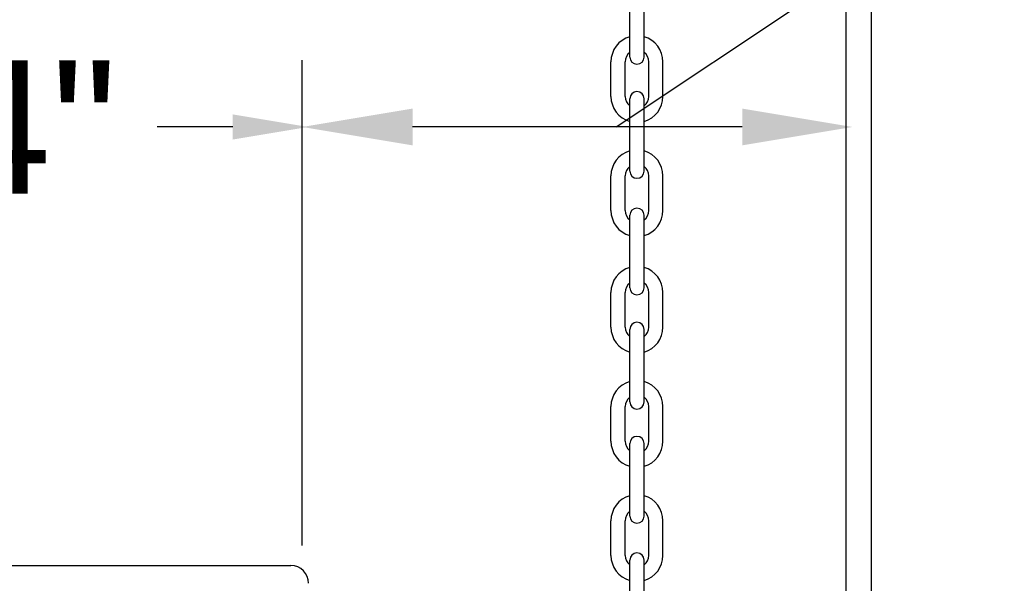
# Model space of a CAD drawing. Header units: inches. Extents: x 170 to 312, y 215 to 248.
# Tile 282 of 387: x 250.302 to 250.995, y 242.426 to 242.822. Entities that reach past the tile are written whole.
import ezdxf

# ---------------------------------------------------------------- set-up
doc = ezdxf.new("R2010")
doc.units = ezdxf.units.IN
doc.header["$LTSCALE"] = 0.25
doc.header["$MEASUREMENT"] = 0
for name, color, linetype in [('ANNOTATIONS', 1, 'Continuous'), ('MOTOR LH', 7, 'Continuous'), ('STANDARD MOTOR LH', 7, 'Continuous')]:
    doc.layers.add(name, color=color, linetype=linetype)
doc.styles.add('ARIAL', font='arial.ttf', dxfattribs={"height": 0.09375})
doc.styles.add('ROMANS', font='Romans', dxfattribs={"height": 0.09375})
doc.styles.get("Standard").update_dxf_attribs({"font": 'romans.shx'})
doc.dimstyles.get("Standard").update_dxf_attribs({"dimscale": 60, "dimtxt": 0.0833, "dimasz": 0.0833, "dimexe": 0.0833, "dimexo": 0.04, "dimgap": 0.09, "dimtad": 0, "dimtih": 1, "dimtoh": 1, "dimdec": 4, "dimzin": 1, "dimdsep": 46, "dimlunit": 4, "dimtxsty": 'Standard', "dimcen": 0.09, "dimclrt": 150, "dimadec": 4, "dimazin": 2, "dimtfac": 1, "dimtdec": 0, "dimtofl": 0, "dimtmove": 0, "dimatfit": 3, "dimfxl": 1, "dimtolj": 1, "dimtzin": 0, "dimlwd": -1, "dimlwe": -1, "dimarcsym": 1})

msp = doc.modelspace()

# ---------------------------------------------------------------- linework, layer by layer
at = {"layer": 'ANNOTATIONS'}
for p, q in [((250.50109, 242.45222), (250.50109, 242.79402)), ((250.45218, 242.74689), (250.39904, 242.74689)), ((250.8108, 242.74689), (250.57876, 242.74689))]:
    msp.add_line(p, q, dxfattribs=at)
for points in [[(250.45218, 242.75575), (250.45218, 242.73803), (250.50532, 242.74689)], [(250.57876, 242.73395), (250.57876, 242.75983), (250.50109, 242.74689)], [(250.8108, 242.73395), (250.8108, 242.75983), (250.88847, 242.74689)]]:
    msp.add_solid(points, dxfattribs=at)
at = {"layer": 'MOTOR LH'}
msp.add_line((250.00221, 242.43815), (250.49315, 242.43815), dxfattribs=at)
msp.add_arc((250.49315, 242.42568), 0.01248, 0, 90, dxfattribs=at)
at = {"layer": 'STANDARD MOTOR LH'}
for p, q in [((250.88378, 243.40189), (250.88378, 240.11939)), ((250.90165, 243.40189), (250.90165, 240.11939)), ((250.73173, 242.7961), (250.73173, 242.84713)), ((250.74174, 242.7961), (250.74174, 242.84713)), ((250.71842, 242.76838), (250.71842, 242.7928)), ((250.72843, 242.76838), (250.72843, 242.7928)), ((250.74503, 242.76838), (250.74503, 242.7928)), ((250.75505, 242.76838), (250.75505, 242.7928)), ((250.73173, 242.71576), (250.73173, 242.76679)), ((250.74174, 242.71576), (250.74174, 242.76679)), ((250.71842, 242.68804), (250.71842, 242.71246)), ((250.72843, 242.68804), (250.72843, 242.71246)), ((250.74503, 242.68804), (250.74503, 242.71246)), ((250.75505, 242.68804), (250.75505, 242.71246)), ((250.73173, 242.63371), (250.73173, 242.68474)), ((250.74174, 242.63371), (250.74174, 242.68474)), ((250.71842, 242.60599), (250.71842, 242.63041)), ((250.72843, 242.60599), (250.72843, 242.63041)), ((250.74503, 242.60599), (250.74503, 242.63041)), ((250.75505, 242.60599), (250.75505, 242.63041)), ((250.73173, 242.55337), (250.73173, 242.6044)), ((250.74174, 242.55337), (250.74174, 242.6044)), ((250.71842, 242.52565), (250.71842, 242.55007)), ((250.72843, 242.52565), (250.72843, 242.55007)), ((250.74503, 242.52565), (250.74503, 242.55007)), ((250.75505, 242.52565), (250.75505, 242.55007)), ((250.73173, 242.47303), (250.73173, 242.52406)), ((250.74174, 242.47303), (250.74174, 242.52406)), ((250.71842, 242.44531), (250.71842, 242.46973)), ((250.72843, 242.44531), (250.72843, 242.46973)), ((250.74503, 242.44531), (250.74503, 242.46973)), ((250.75505, 242.44531), (250.75505, 242.46973)), ((250.73173, 242.39098), (250.73173, 242.44202)), ((250.74174, 242.39098), (250.74174, 242.44202))]:
    msp.add_line(p, q, dxfattribs=at)
for centre, radius, start, end in [((250.73673, 242.7928), 0.01831, 105.86272, 180), ((250.73673, 242.7928), 0.01831, 0, 74.13728), ((250.73673, 242.7928), 0.0083, 127.08084, 180), ((250.73673, 242.7928), 0.0083, 0, 52.91916), ((250.73673, 242.7961), 0.00501, 180, 0), ((250.73673, 242.76679), 0.00501, 0, 180), ((250.73673, 242.76838), 0.01831, 180, 254.13728), ((250.73673, 242.76838), 0.0083, 180, 232.91916), ((250.73673, 242.76838), 0.01831, 285.86272, 0), ((250.73673, 242.76838), 0.0083, 307.08084, 0), ((250.73673, 242.71246), 0.01831, 105.86272, 180), ((250.73673, 242.71246), 0.01831, 0, 74.13728), ((250.73673, 242.71246), 0.0083, 127.08084, 180), ((250.73673, 242.71576), 0.00501, 180, 0), ((250.73673, 242.71246), 0.0083, 0, 52.91916), ((250.73673, 242.68804), 0.01831, 180, 254.13728), ((250.73673, 242.68804), 0.0083, 180, 232.91916), ((250.73673, 242.68474), 0.00501, 0, 180), ((250.73673, 242.68804), 0.01831, 285.86272, 0), ((250.73673, 242.68804), 0.0083, 307.08084, 0), ((250.73673, 242.63041), 0.01831, 105.86272, 180), ((250.73673, 242.63041), 0.01831, 0, 74.13728), ((250.73673, 242.63041), 0.0083, 127.08084, 180), ((250.73673, 242.63371), 0.00501, 180, 0), ((250.73673, 242.63041), 0.0083, 0, 52.91916), ((250.73673, 242.60599), 0.01831, 180, 254.13728), ((250.73673, 242.60599), 0.0083, 180, 232.91916), ((250.73673, 242.6044), 0.00501, 0, 180), ((250.73673, 242.60599), 0.01831, 285.86272, 0), ((250.73673, 242.60599), 0.0083, 307.08084, 0), ((250.73673, 242.55007), 0.01831, 105.86272, 180), ((250.73673, 242.55007), 0.01831, 0, 74.13728), ((250.73673, 242.55007), 0.0083, 127.08084, 180), ((250.73673, 242.55007), 0.0083, 0, 52.91916), ((250.73673, 242.55337), 0.00501, 180, 0), ((250.73673, 242.52406), 0.00501, 0, 180), ((250.73673, 242.52565), 0.01831, 180, 254.13728), ((250.73673, 242.52565), 0.0083, 180, 232.91916), ((250.73673, 242.52565), 0.01831, 285.86272, 0), ((250.73673, 242.52565), 0.0083, 307.08084, 0), ((250.73673, 242.46973), 0.01831, 105.86272, 180), ((250.73673, 242.46973), 0.01831, 0, 74.13728), ((250.73673, 242.46973), 0.0083, 127.08084, 180), ((250.73673, 242.47303), 0.00501, 180, 0), ((250.73673, 242.46973), 0.0083, 0, 52.91916), ((250.73673, 242.44531), 0.01831, 180, 254.13728), ((250.73673, 242.44531), 0.0083, 180, 232.91916), ((250.73673, 242.44202), 0.00501, 0, 180), ((250.73673, 242.44531), 0.01831, 285.86272, 0), ((250.73673, 242.44531), 0.0083, 307.08084, 0)]:
    msp.add_arc(centre, radius, start, end, dxfattribs=at)

# ---------------------------------------------------------------- texts
at = {"layer": 'ANNOTATIONS', "insert": (250.37093, 242.74689), "char_height": 0.09375, "attachment_point": 6, "style": 'ARIAL'}
msp.add_mtext('1\'-4"', dxfattribs=at)

# ---------------------------------------------------------------- leaders
at = {"layer": 'ANNOTATIONS', "has_arrowhead": 0}
msp.add_leader([(250.72212, 242.74689), (251.26257, 243.10781), (251.35837, 243.10781)], dimstyle='Standard', override={"dimtxt": 0.09375, "dimasz": 0.09375, "dimexe": 0.046875, "dimgap": 0.09, "dimtad": 0, "dimtih": 0, "dimtoh": 0, "dimtxsty": 'ROMANS'}, dxfattribs=at)

doc.saveas('drawing.dxf')
